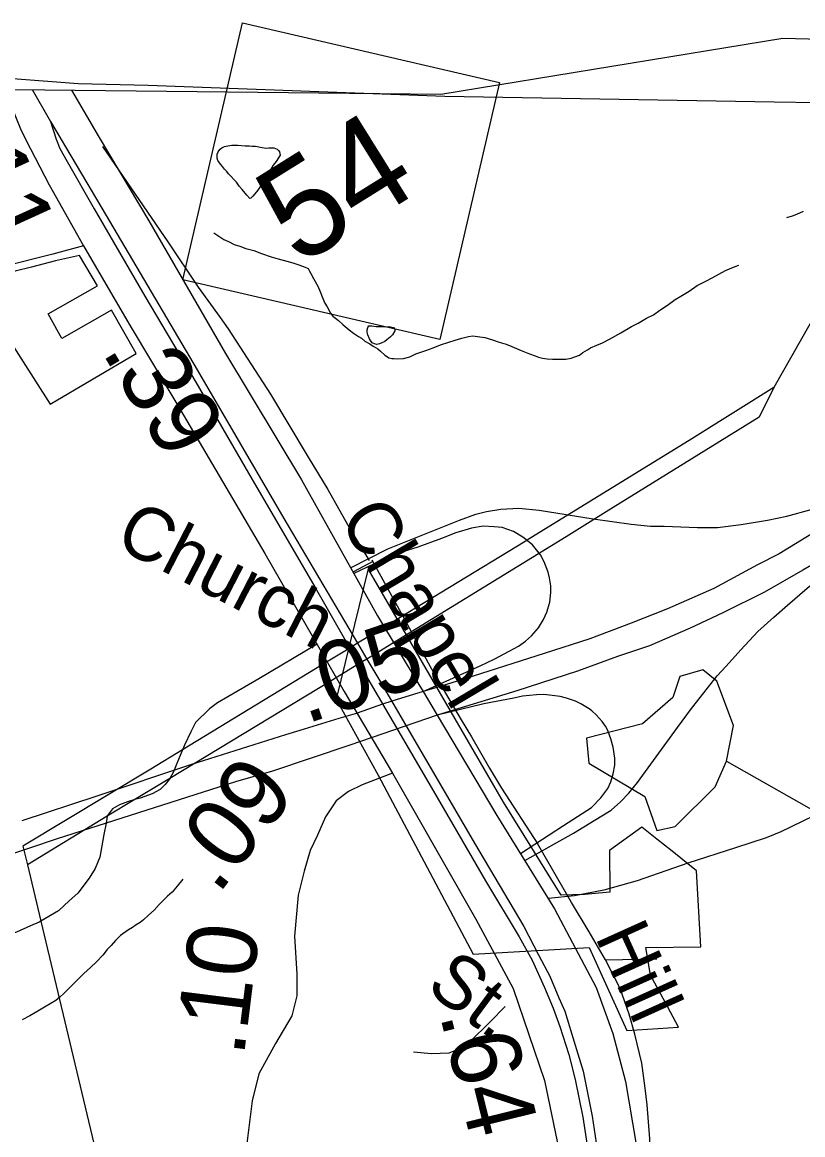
# Model space of a CAD drawing. Extents: x 2001466 to 31450019, y -30647475 to 847247.
# Drawn here: x 2044369 to 2047154, y 766890 to 770860 of the extents above; entities that cross this region are included whole.
import ezdxf

# ---------------------------------------------------------------- set-up
doc = ezdxf.new("R2010")
doc.units = 0
for name, color, linetype in [('Exist Boundary Political City Limit New Hole', 7, 'Continuous'), ('Exist Boundary Political CountyLine', 7, 'Continuous'), ('Exist Hydrographic Misc Water Feature', 7, 'Continuous'), ('Exist Railroad Mainline', 7, 'Continuous'), ('Exist Railroad Siding', 7, 'Continuous'), ('Exist Road Non-System Type 51', 7, 'Continuous'), ('Exist Road Primary Interstate Ramp 1 Lane Attributed', 7, 'Continuous'), ('Exist Road Primary NC Attributed', 7, 'Continuous'), ('Exist Road Primary NC Label', 7, 'Continuous'), ('Exist Road Primary NC Service Mileage Hundredths English Label', 7, 'Continuous'), ('Exist Road Primary NC Shield CELL', 7, 'Continuous'), ('Exist Road Primary NC Shield Number Label', 7, 'Continuous'), ('Exist Road Primary NC UnDivided 4 Lane Attributed', 7, 'Continuous'), ('Exist Road Secondary Mileage Hundredths English Label', 7, 'Continuous'), ('Exist Road Secondary Type 41 Attributed', 7, 'Continuous'), ('Exist Road Secondary Type 51 Attributed', 7, 'Continuous'), ('Exist Road Secondary Type 51 Label', 7, 'Continuous'), ('Exist Utilities Electrical Transmission Line', 7, 'Continuous'), ('Map Preparation Boundary City Limit Buffer Line', 7, 'Continuous'), ('Prop Road Primary Interstate Projected', 7, 'Continuous')]:
    doc.layers.add(name, color=color, linetype=linetype)

msp = doc.modelspace()

# ---------------------------------------------------------------- linework, layer by layer
at = {"layer": 'Exist Boundary Political City Limit New Hole'}
for points in [[(2044775.5, 769677.8), (2044687.5, 769832.2), (2044509.9, 769731.8), (2044461.9, 769819.2), (2044637.6, 769919.1), (2044573.8, 770028.2), (2044487.6, 770008.9), (2044402.4, 769985.5), (2044343.9, 769971.4), (2044289.1, 769956.8), (2044234.9, 769936.1), (2044194.8, 769914.4), (2044312, 769743.8), (2044469.2, 769497), (2044775.5, 769677.8)], [(2045639.6, 768173.6), (2045977.8, 767533.9), (2046391.9, 767558.1), (2046526.5, 767261.7), (2046711.2, 767273.8), (2046663.4, 767362.6), (2046611.2, 767459.3), (2046593.9, 767558.4), (2046790.5, 767560.9), (2046774.6, 767831.5), (2046688.1, 767901.6), (2046633, 767944.3), (2046579.5, 767987.2), (2046464.4, 767904.4), (2046465.8, 767755), (2046375.2, 767746.9), (2046291.8, 767745.1), (2046086.4, 768077), (2045603.4, 768909.8), (2045489.5, 768444.4), (2045639.6, 768173.6)]]:
    msp.add_lwpolyline(points, dxfattribs=at)
at = {"layer": 'Exist Boundary Political CountyLine'}
msp.add_lwpolyline([(2027743, 770860.1), (2032512.5, 770820), (2036992.3, 770745.1), (2042490.6, 770640.9), (2045862.5, 770603.7), (2047082.9, 770803.2), (2048958.4, 770754.9), (2050439.2, 770682)], dxfattribs=at)
at = {"layer": 'Exist Hydrographic Misc Water Feature'}
msp.add_line((2046882.2, 768222.7), (2047211.4, 768036.2), dxfattribs=at)
for points in [[(2045222.9, 770279.5), (2045219, 770275.6), (2045209.4, 770261.3), (2045198.9, 770247.4), (2045191.3, 770239.7), (2045185.2, 770231.7), (2045181.3, 770231.5), (2045171, 770243.5), (2045153.2, 770263.3), (2045143.1, 770275.4), (2045133.3, 770289.4), (2045125.1, 770297.2), (2045114.8, 770309.3), (2045105, 770319.3), (2045099.3, 770327.5), (2045091.1, 770335.2), (2045083.1, 770345.4), (2045076.7, 770353.2), (2045070.8, 770361.4), (2045067.1, 770367.2), (2045065, 770375.2), (2045064.8, 770381.3), (2045064.8, 770389.1), (2045068.7, 770397.4), (2045070.8, 770401.2), (2045074.7, 770407.4), (2045080.8, 770411.4), (2045090.8, 770417.2), (2045102.5, 770419.4), (2045116.9, 770421.3), (2045129, 770421.5), (2045138.6, 770421.3), (2045164.7, 770419.4), (2045178.6, 770419.3), (2045189.1, 770417.3), (2045201, 770417.5), (2045212.9, 770415.3), (2045225, 770413.5), (2045238.9, 770411.3), (2045248.7, 770411.5), (2045259, 770411.5), (2045266.6, 770411.6), (2045273.1, 770409.4), (2045278.7, 770407.7), (2045285, 770401.5), (2045286.9, 770397.6), (2045288.7, 770391.6), (2045289.1, 770385.5), (2045274.8, 770363.7), (2045264.9, 770349.8), (2045254.9, 770333.5), (2045246.9, 770321.7), (2045235.2, 770301.6), (2045225.2, 770285.6), (2045222.9, 770279.5)], [(2047096.9, 770163.1), (2047117, 770169), (2047133.4, 770175.1), (2047157.2, 770185.3)], [(2045052.5, 770109), (2045071, 770096.9), (2045088.6, 770085.3), (2045104.6, 770077.2), (2045125.1, 770067.2), (2045145, 770061.3), (2045166.5, 770053.2), (2045195, 770045.2), (2045223.1, 770035.3), (2045256.7, 770023.3), (2045282.6, 770015.7), (2045312.7, 770007.4), (2045334.7, 770001.7), (2045352.9, 769995.7), (2045368.9, 769989.6), (2045378.7, 769985.7), (2045389.2, 769981.7), (2045392.9, 769973.8), (2045398.8, 769963.6), (2045408.7, 769945.8), (2045423.2, 769917.7), (2045431.2, 769901.9), (2045438.8, 769879.6), (2045448.9, 769857.8), (2045457.3, 769844), (2045469.2, 769821.9), (2045477.4, 769811.7), (2045487, 769803.7), (2045497.3, 769795.7), (2045513.1, 769781.9), (2045521.1, 769773.8), (2045535.4, 769761.9), (2045551.6, 769750.1), (2045569.2, 769738.2), (2045579.3, 769732.2), (2045591.6, 769722.2), (2045609, 769712.2), (2045621.3, 769704.3), (2045637.5, 769694.1), (2045647.2, 769686.1), (2045663.2, 769672.3), (2045669.3, 769668.2), (2045677.7, 769662), (2045687.6, 769660.1), (2045695.1, 769660.2), (2045709.3, 769658.4), (2045729.2, 769660.3), (2045751.5, 769666.3), (2045773.5, 769676.3), (2045795.2, 769684.4), (2045809.6, 769688.3), (2045835.4, 769698.5), (2045861.2, 769708.4), (2045891.4, 769718.5), (2045913.3, 769724.9), (2045937.1, 769732.6), (2045961.1, 769738.7), (2045977.3, 769740.7), (2045993.5, 769738.7), (2046019.1, 769734.8), (2046047.2, 769726.9), (2046071.2, 769718.8), (2046095.4, 769711), (2046115.5, 769703.1), (2046149.1, 769689.1), (2046179.1, 769677.3), (2046199.4, 769669.3), (2046211.1, 769665.1), (2046225.4, 769661.3), (2046241.6, 769659.3), (2046261.3, 769657.5), (2046283.2, 769657.4), (2046309.3, 769657.5), (2046327.3, 769661.6), (2046341.3, 769665.6), (2046357, 769671.4), (2046369.4, 769681.7), (2046385.5, 769691.4), (2046397.2, 769697.7), (2046419.2, 769707.8), (2046439.3, 769715.7), (2046464.9, 769729.6), (2046505.3, 769751.9), (2046542.8, 769773.8), (2046567, 769785.9), (2046596.8, 769804.1), (2046621.4, 769815.8), (2046644.7, 769832.2), (2046671.2, 769850.1), (2046698.7, 769870.2), (2046719, 769882.2), (2046748.9, 769900.4), (2046776.8, 769920.5), (2046808.8, 769936.3), (2046830.7, 769948.3), (2046854.9, 769960.5), (2046878.9, 769974.3), (2046892.6, 769980.4), (2046912.7, 769988.7), (2046926.5, 769992.6)], [(2045650, 769774.5), (2045665.8, 769772.5), (2045678.1, 769774.3), (2045688, 769772.4), (2045693.9, 769770.3), (2045698.2, 769764.4), (2045698, 769758.3), (2045690.2, 769744.5), (2045682, 769736.4), (2045670.1, 769726.5), (2045662.3, 769720.4), (2045652.3, 769716.2), (2045643.9, 769712.2), (2045633.8, 769710.5), (2045626, 769712.5), (2045617.8, 769716.2), (2045611.9, 769724.4), (2045607.8, 769730.3), (2045602, 769744.5), (2045600, 769754.1), (2045600, 769762.2), (2045602.2, 769770.4), (2045605.7, 769776.4), (2045616, 769776.4), (2045631.8, 769774.5), (2045650, 769774.5)], [(2046882.2, 768222.7), (2046907, 768350.1), (2046848.1, 768508.8), (2046798.1, 768549.2), (2046715.1, 768524.6), (2046690.1, 768449.7), (2046582, 768356.8), (2046382.1, 768305.1), (2046391.1, 768216.3), (2046591, 768097.4), (2046633, 767975.2), (2046699.1, 767990.1), (2046841.2, 768131.6), (2046882.2, 768222.7)], [(2044941.8, 767801.4), (2044921.7, 767777.3), (2044903.6, 767755.3), (2044887.8, 767741.2), (2044869.8, 767723.3), (2044857.9, 767711.2), (2044839.9, 767691.2), (2044820, 767673.1), (2044801.9, 767657.1), (2044790, 767647.1), (2044775.9, 767639), (2044761.9, 767629), (2044748, 767621), (2044736.1, 767613), (2044720.1, 767601), (2044702.1, 767582.9), (2044686.1, 767564.9), (2044672.1, 767550.9), (2044656.1, 767530.9), (2044634.2, 767506.8), (2044612.3, 767486.8), (2044588.3, 767464.7), (2044568.4, 767444.7), (2044544.4, 767420.6), (2044518.5, 767394.6), (2044502.6, 767380.6), (2044488.6, 767368.5), (2044468.5, 767356.5), (2044448.6, 767344.5), (2044424.6, 767330.5), (2044396.5, 767314.4), (2044368.7, 767300.3)]]:
    msp.add_lwpolyline(points, dxfattribs=at)
at = {"layer": 'Exist Railroad Mainline'}
for points in [[(2044404, 770619.8), (2044469.7, 770505.8)], [(2044469.7, 770505.8), (2044653.4, 770196), (2044993.6, 769619.1), (2045302.7, 769088.7), (2045565.8, 768643.6), (2045598.9, 768587.5), (2045644.9, 768509.7), (2045983.1, 767930.8), (2046159, 767633.1), (2046212.9, 767530), (2046251.3, 767455.3), (2046283.8, 767378.6), (2046304.8, 767330.2), (2046342.3, 767209.4), (2046370.4, 767116.8), (2046403.1, 766956.1), (2046431.2, 766765.5)]]:
    msp.add_lwpolyline(points, dxfattribs=at)
at = {"layer": 'Exist Railroad Siding'}
msp.add_lwpolyline([(2044469.7, 770505.8), (2044490.4, 770443.4), (2044503.7, 770409.1), (2044528.8, 770362.6), (2044625.3, 770194.6), (2044807, 769882.9), (2044988.7, 769575.2), (2045176, 769251.3), (2045413.7, 768842.4), (2045538, 768626.7), (2045570.5, 768570.3), (2045593.3, 768530.8), (2045836.8, 768115.8), (2046022.3, 767796), (2046142.2, 767595.5), (2046188.5, 767512.5), (2046232.5, 767415.6), (2046263, 767341), (2046287.7, 767276.5), (2046319.6, 767175.8), (2046341.8, 767087.4), (2046369.1, 766952.8), (2046388.5, 766828.4)], dxfattribs=at)
at = {"layer": 'Exist Road Non-System Type 51'}
for points in [[(2044587.7, 770062.7), (2044478.3, 770032.9), (2044302.9, 769987.9)], [(2045421, 768640.2), (2045213, 768516.5), (2045065.3, 768431.5), (2045036.8, 768410.1), (2044987.8, 768361.1), (2044971.1, 768327.5), (2044948.2, 768279.9), (2044941.1, 768263)], [(2044941.1, 768263), (2044920.8, 768214.5), (2044908.2, 768184.7), (2044896, 768161.6)], [(2044896, 768161.6), (2044893.6, 768157), (2044879.3, 768139.3), (2044860.9, 768121.7), (2044832.6, 768106.3), (2044790.3, 768091.2), (2044770.7, 768085.6)], [(2044770.7, 768085.6), (2044744, 768078.1), (2044715.8, 768066.7), (2044691.5, 768053.2), (2044673, 768029.5), (2044672.5, 768026.1)], [(2044672.5, 768026.1), (2044668.5, 768001.6), (2044659.6, 767961.8), (2044646, 767880.1), (2044629.2, 767840.4), (2044608.4, 767804.9), (2044567.3, 767751.7), (2044536.8, 767724.3), (2044498.1, 767689.1), (2044435.3, 767652.1)], [(2047211.4, 768036.2), (2047191.1, 768026.1), (2047075.9, 767970.4), (2047023.5, 767949.5), (2046914.7, 767913.7), (2046743.6, 767859.2), (2046562.8, 767796.4), (2046444, 767762.5), (2046339.4, 767742.7), (2046246, 767732.7)], [(2044435.3, 767652.1), (2044429.2, 767648.5), (2044399, 767635.1), (2044348.5, 767612.2), (2044292.1, 767595.3), (2044262, 767587.9), (2044229.7, 767572.6), (2044203.4, 767559.1)], [(2046092.5, 767347.2), (2046039.3, 767292.3), (2045965.9, 767221.8), (2045943.6, 767206.2), (2045921.3, 767192.7), (2045891.1, 767181.3), (2045829, 767178.6), (2045765.1, 767183.9)]]:
    msp.add_lwpolyline(points, dxfattribs=at)
at = {"layer": 'Exist Road Primary Interstate Ramp 1 Lane Attributed'}
for points in [[(2045540.7, 768913.2), (2045673.7, 768980.7), (2045928.8, 769083.6), (2045987, 769104.7), (2046026.1, 769113.7), (2046076.3, 769122.7), (2046141.5, 769125.7), (2046213.6, 769118.9), (2046406.4, 769088.4), (2046541.8, 769069.4), (2046610.5, 769061.7), (2046660.2, 769061.7), (2046778.8, 769057.5), (2046849.9, 769057.5), (2046934.5, 769067.1), (2047028.6, 769082.5), (2047097.8, 769097.8), (2047184.3, 769120.9), (2047398.6, 769206.6), (2047528.6, 769275.2)], [(2046162.1, 767868.4), (2046336.4, 767966), (2046409.4, 768011.8), (2046469.9, 768048.3), (2046503.3, 768077.5), (2046533.5, 768109), (2046564.4, 768147.3), (2046602.8, 768199.5), (2046707.2, 768343.3), (2046757.3, 768411.4), (2046788.2, 768449.7), (2046849.1, 768527.6), (2046880.3, 768562.6), (2046932.9, 768620), (2046994.2, 768686.3), (2047050.4, 768737.3), (2047100.1, 768779.6), (2047169.7, 768840.8), (2047218.8, 768879.7), (2047410.8, 769035.5), (2047526.5, 769146.1)], [(2045799.2, 768472.1), (2046002.7, 768563.3), (2046053, 768586.5), (2046091.3, 768606.8), (2046139.3, 768633), (2046164.8, 768651.8), (2046186.6, 768670.5), (2046211.4, 768699), (2046229.4, 768728.3), (2046240.7, 768755.3), (2046251.7, 768790.8), (2046255.2, 768824.7), (2046254.7, 768848.4), (2046250.7, 768877.2), (2046246.1, 768897.4), (2046231.5, 768934.8), (2046218.3, 768959), (2046189.6, 768994.6), (2046155.6, 769022.6), (2046121.5, 769043), (2046081.4, 769057.4), (2046052.7, 769059.7), (2046013.2, 769062.1), (2045972.2, 769055), (2045915.9, 769037.6), (2045864.7, 769017.1), (2045780.8, 768986.4), (2045692.3, 768959.9), (2045551.8, 768893.3)], [(2046146.8, 767893.1), (2046299.9, 767993), (2046399.8, 768057.8), (2046433.5, 768092.7), (2046458.4, 768125.1), (2046469.6, 768148.8), (2046477.1, 768177.5), (2046483.4, 768208.7), (2046483.4, 768233.6), (2046477.1, 768273.5), (2046469.6, 768302.2), (2046458.4, 768332.1), (2046449.7, 768347.8), (2046438.5, 768364.5), (2046417.1, 768388.3), (2046401, 768403.2), (2046392, 768410.1), (2046361.8, 768428), (2046343.1, 768436.7), (2046311.5, 768447.4), (2046288.4, 768453.2), (2046259.7, 768457.5), (2046230.2, 768460.4), (2046204.3, 768459.7), (2046154.3, 768455.3), (2046122.6, 768448.2), (2046015.9, 768428.1), (2045849.8, 768387.1)]]:
    msp.add_lwpolyline(points, dxfattribs=at)
at = {"layer": 'Exist Road Primary NC Attributed'}
for points in [[(2044545.2, 770618.2), (2044643.4, 770448.9), (2044820.4, 770151.8), (2045094, 769678.3), (2045365.9, 769226.6), (2045636.2, 768741.9), (2045784.3, 768497.1), (2045799.2, 768472.1)], [(2045799.2, 768472.1), (2045849.8, 768387.1)], [(2045849.8, 768387.1), (2046062.7, 768029.3), (2046268.6, 767696), (2046416.7, 767415), (2046476.2, 767250.8), (2046521.3, 767080.1), (2046558.3, 766861.9), (2046596.9, 766518.1), (2046637.1, 766181.5), (2046687, 765914.2), (2046754.6, 765686.3), (2046841.5, 765480.2), (2046923.6, 765325.6), (2047050.7, 765129.9)]]:
    msp.add_lwpolyline(points, dxfattribs=at)
at = {"layer": 'Exist Road Primary NC Shield CELL'}
msp.add_lwpolyline([(2044941.7, 769940.7), (2045154.9, 770858.1), (2046072.3, 770645), (2045859.1, 769727.6)], close=True, dxfattribs=at)
at = {"layer": 'Exist Road Primary NC UnDivided 4 Lane Attributed'}
for p, q in [((2045863.4, 768490.7), (2045799.2, 768472.1)), ((2045799.2, 768472.1), (2045687.5, 768436.6)), ((2045654.5, 768426.5), (2045564.6, 768393.9)), ((2045687.5, 768436.6), (2045654.5, 768426.5))]:
    msp.add_line(p, q, dxfattribs=at)
for points in [[(2047528.6, 769275.2), (2047386.2, 769165.6), (2047254.7, 769074.4), (2047165.7, 769021.2), (2047070.2, 768962.5), (2046992.4, 768923.7), (2046836.4, 768839.6), (2046671.8, 768766.5), (2046541.7, 768715.7), (2046393.8, 768659.9), (2046231.7, 768607.2), (2045978.3, 768525.9), (2045863.4, 768490.7)], [(2047526.5, 769146.1), (2047261.4, 768966.5), (2047154.1, 768904.7), (2047017.4, 768826.6), (2046869.5, 768751.8), (2046752.8, 768697.5), (2046606.7, 768634.5), (2046492.8, 768596), (2046350.5, 768543.7), (2046134.2, 768473.9), (2045849.8, 768387.1)], [(2045849.8, 768387.1), (2045538.1, 768280), (2045261.7, 768187), (2045130.4, 768148.7), (2044493.6, 767945.4), (2044284, 767876), (2043932.3, 767762.7)], [(2045564.9, 768394.1), (2045498.2, 768374.7), (2045359.8, 768332.5), (2045308.8, 768316.8), (2044968.9, 768210.4), (2044634.8, 768098), (2044367.3, 768010.2)]]:
    msp.add_lwpolyline(points, dxfattribs=at)
at = {"layer": 'Exist Road Secondary Type 41 Attributed'}
msp.add_lwpolyline([(2045689.8, 768180.3), (2045581.9, 768138), (2045532.7, 768114.4), (2045488.9, 768081.3), (2045451.4, 768024.6), (2045422.6, 767958.3), (2045396.4, 767903.7), (2045375, 767829.9), (2045353.7, 767744.5), (2045340.8, 767598), (2045348.9, 767462.7), (2045348.9, 767385.4), (2045331.2, 767313.8), (2045273.2, 767215.5), (2045213.7, 767107.6), (2045189.6, 767011), (2045170.2, 766858), (2045149.3, 766723.5), (2045125.2, 766635), (2045080.1, 766586.7), (2044991.6, 766517.4), (2044821, 766409.5), (2044648.8, 766356.4), (2044072.7, 766220.3)], dxfattribs=at)
at = {"layer": 'Exist Road Secondary Type 51 Attributed'}
for points in [[(2044311.2, 770620.8), (2044332.2, 770556.3), (2044362.2, 770479.3), (2044381.7, 770440.4), (2044465.4, 770279.3), (2044587.7, 770062.7)], [(2044587.7, 770062.7), (2044750.2, 769782.5), (2044920.8, 769498.3), (2045234.6, 768964.4), (2045517.8, 768471.6), (2045689.8, 768180.3)], [(2045689.8, 768180.3), (2045766.8, 768047), (2045987.7, 767659.2), (2046121.3, 767411.2), (2046232.4, 767083.5), (2046283.8, 766837.1), (2046314.4, 766679.3), (2046322.5, 766498.1), (2046320.9, 766261.4), (2046328.9, 765832.2), (2046383.6, 765455.3), (2046456, 765098.6)]]:
    msp.add_lwpolyline(points, dxfattribs=at)
at = {"layer": 'Exist Utilities Electrical Transmission Line'}
for p, q in [((2047700, 770698.8), (2047050.4, 769557)), ((2045565.8, 768643.6), (2045538, 768626.7)), ((2045538, 768626.7), (2045443, 768568.8)), ((2045443, 768568.8), (2044941.1, 768263)), ((2045570.5, 768570.3), (2045471.2, 768510.1)), ((2045598.9, 768587.5), (2045570.5, 768570.3)), ((2045471.2, 768510.1), (2044896, 768161.6)), ((2044896, 768161.6), (2044770.7, 768085.6)), ((2044770.7, 768085.6), (2044672.5, 768026.1)), ((2044672.5, 768026.1), (2044387.4, 767853.4)), ((2044387.4, 767853.4), (2044435.3, 767652.1))]:
    msp.add_line(p, q, dxfattribs=at)
for points in [[(2047050.4, 769557), (2046748.5, 769367.2), (2046184.3, 769020.2)], [(2047050.4, 769557), (2046998.2, 769450.1), (2046453.1, 769113)], [(2046453.1, 769113), (2046309.4, 769024.1), (2045656.8, 768622.9)], [(2046184.3, 769020.2), (2046163.1, 769007.1), (2045623.1, 768678.5)], [(2045623.1, 768678.5), (2045571.7, 768647.2), (2045565.8, 768643.6)], [(2045656.8, 768622.9), (2045616.7, 768598.3), (2045598.9, 768587.5)], [(2044941.1, 768263), (2044828.4, 768194.4), (2044370.8, 767919.7), (2044387.4, 767853.4)], [(2044435.3, 767652.1), (2044636, 766808.2), (2044750.2, 766327.3)]]:
    msp.add_lwpolyline(points, dxfattribs=at)
at = {"layer": 'Map Preparation Boundary City Limit Buffer Line'}
for p, q in [((2044334.9, 770658.8), (2044568.6, 770641.4)), ((2044568.6, 770641.4), (2044818.2, 770636.1))]:
    msp.add_line(p, q, dxfattribs=at)
for points in [[(2047052.1, 770576.1), (2047358.9, 770570.9), (2047510.1, 770568.4), (2048170.4, 770557.3), (2048412.9, 770553.2), (2048495.6, 770638.8), (2048546.5, 770719), (2048581.2, 770773.9)], [(2044818.2, 770636.1), (2045877.5, 770595.8), (2047052.1, 770576.1)], [(2044775.5, 769677.8), (2044687.5, 769832.2), (2044509.9, 769731.8), (2044461.9, 769819.2), (2044637.6, 769919.1), (2044573.8, 770028.2), (2044487.6, 770008.9), (2044402.4, 769985.5), (2044343.9, 769971.4), (2044289.1, 769956.8), (2044234.9, 769936.1), (2044194.8, 769914.4), (2044312, 769743.8), (2044469.2, 769497), (2044775.5, 769677.8)], [(2045639.6, 768173.6), (2045977.8, 767533.9), (2046391.9, 767558.1), (2046526.5, 767261.7), (2046711.2, 767273.8), (2046663.4, 767362.6), (2046611.2, 767459.3), (2046593.9, 767558.4), (2046790.5, 767560.9), (2046774.6, 767831.5), (2046688.1, 767901.6), (2046633, 767944.3), (2046579.5, 767987.2), (2046464.4, 767904.4), (2046465.8, 767755), (2046375.2, 767746.9), (2046291.8, 767745.1), (2046086.4, 768077), (2045603.4, 768909.8), (2045489.5, 768444.4), (2045639.6, 768173.6)]]:
    msp.add_lwpolyline(points, dxfattribs=at)
at = {"layer": 'Prop Road Primary Interstate Projected'}
for p, q in [((2045620.4, 768935.2), (2045551.2, 768898.9)), ((2045859.2, 768500.7), (2045935.5, 768370.4)), ((2046450.7, 767513.4), (2046633.8, 767517.3))]:
    msp.add_line(p, q, dxfattribs=at)
for points in [[(2044655.9, 770416.1), (2044888.2, 770076.5), (2044996.2, 769914.6), (2045075.5, 769806.9), (2045103.9, 769766.1), (2045254.4, 769532.2), (2045389.4, 769307.4), (2045458.9, 769193), (2045540.6, 769048.2), (2045606.4, 768939.7)], [(2045616.5, 768942.1), (2045720.1, 768753.8), (2045825, 768560.5), (2045859.2, 768500.7)], [(2045935.5, 768370.4), (2045972.5, 768310.2), (2046036.5, 768198.3), (2046079.2, 768126.4), (2046208.5, 767926.2)], [(2046450.7, 767513.4), (2046392, 767613.4), (2046328.6, 767719), (2046208.5, 767926.2)], [(2046663.9, 766057.4), (2046626.3, 766342.8), (2046622.9, 766396.2), (2046616.2, 766514.7), (2046608.6, 766875.4), (2046598.4, 766995.9), (2046591.6, 767056.2), (2046580.5, 767144.8), (2046555.2, 767249.2), (2046534.6, 767320.4), (2046503, 767412.2), (2046450.7, 767513.4)]]:
    msp.add_lwpolyline(points, dxfattribs=at)

# ---------------------------------------------------------------- texts
at = {"layer": 'Exist Road Primary NC Label'}
for s, rotation, p in [('Chapel', 300.6894, (2045497, 769088.3)), ('Hill', 294.2656, (2046411.1, 767597.1))]:
    msp.add_text(s, height=190, rotation=rotation, dxfattribs=at).set_placement(p)
at = {"layer": 'Exist Road Primary NC Service Mileage Hundredths English Label'}
msp.add_text('.05', height=250, rotation=18.6907, dxfattribs=at).set_placement((2045380.6, 768355))
at = {"layer": 'Exist Road Primary NC Shield Number Label'}
msp.add_text('54', height=350, rotation=31.918, dxfattribs=at).set_placement((2045354.3, 769986.3))
at = {"layer": 'Exist Road Secondary Mileage Hundredths English Label'}
for s, rotation, p in [('.11', 294.5374, (2044081.1, 770446.7)), ('.39', 300.9291, (2044650.6, 769685.4)), ('.09', 52.2877, (2045067.1, 767742.6)), ('.10', 82.9132, (2045159.5, 767165.1)), ('.64', 283.8857, (2045858.3, 767318.5))]:
    msp.add_text(s, height=250, rotation=rotation, dxfattribs=at).set_placement(p)
at = {"layer": 'Exist Road Secondary Type 51 Label'}
for s, rotation, p in [('Church', 332.7513, (2044692.6, 768991.9)), (' St.', 323.5072, (2045747.5, 767449.4))]:
    msp.add_text(s, height=190, rotation=rotation, dxfattribs=at).set_placement(p)

doc.saveas('drawing.dxf')
